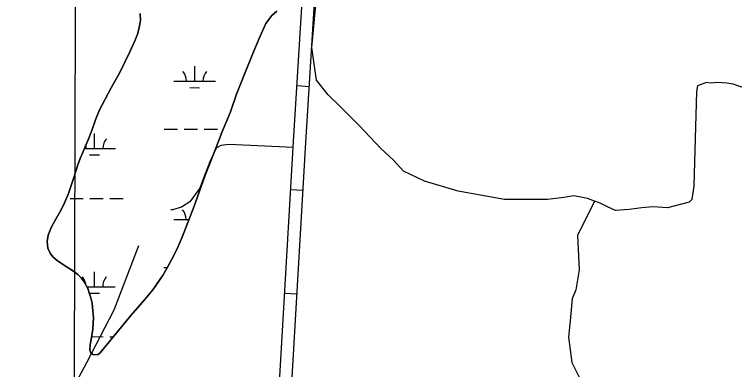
# Model space of a CAD drawing. Extents: x 3148686 to 3186545, y 916144 to 941516.
# Drawn here: x 3171071 to 3172801, y 927936 to 928790 of the extents above; entities that cross this region are included whole.
import ezdxf

# ---------------------------------------------------------------- set-up
doc = ezdxf.new("R2010")
doc.units = 0
for name, color, linetype in [('V-GRID-MAJR', 7, 'Continuous'), ('V-ROAD-CNTR', 7, 'Continuous'), ('V-SITE-VEGE', 7, 'Continuous'), ('V-TOPO-SHOR', 7, 'Continuous'), ('V-WETL-SWMP', 7, 'Continuous')]:
    doc.layers.add(name, color=color, linetype=linetype)

msp = doc.modelspace()

# ---------------------------------------------------------------- linework, layer by layer
at = {"layer": 'V-GRID-MAJR'}
msp.add_spline([(3171195.296, 921496.579), (3171213.805, 927556.221), (3171232.324, 933619.233), (3171250.843, 939682.2930000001), (3171250.853, 939685.613)], degree=3, dxfattribs=at)
at = {"layer": 'V-ROAD-CNTR'}
for p, q in [((3171749.637168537, 928618.6576408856), (3171779.5794408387, 928616.7974448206)), ((3171734.593925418, 928369.050861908), (3171764.543437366, 928367.3111107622)), ((3171720.0959994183, 928119.4715993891), (3171750.0455113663, 928117.7318482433))]:
    msp.add_line(p, q, dxfattribs=at)
for points in [[(3171662.5520643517, 926656.4703280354), (3171681.7458604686, 927029.2659863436), (3171707.8189189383, 927399.1980627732), (3171739.9723684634, 927944.324453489), (3171771.2150066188, 928482.1610095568), (3171792.1028131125, 928818.3773910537), (3171800.7945274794, 928894.064549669), (3171811.402895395, 928975.8538872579), (3171816.7297417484, 929152.9409086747), (3171822.186399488, 929301.8838183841), (3171821.5210786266, 929378.0499123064), (3171817.3420948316, 929433.5919975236), (3171805.2029084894, 929507.2971630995), (3171790.776512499, 929582.2864625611), (3171745.6127436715, 929782.949698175), (3171720.4188112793, 929875.0474385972), (3171668.226309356, 929987.7505431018), (3171496.0388421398, 930288.7444905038)], [(3171632.58993565, 926657.9776719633), (3171651.800139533, 927031.092013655), (3171677.8810810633, 927401.1359372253), (3171710.0236315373, 927946.0775465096), (3171741.2689933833, 928483.9609904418), (3171762.2091868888, 928821.0206089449), (3171771.0154725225, 928897.7054503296), (3171781.4611046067, 928978.2401127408), (3171786.746258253, 929153.9410913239), (3171792.1816005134, 929302.3021816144), (3171791.5309213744, 929376.7920876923), (3171787.52590517, 929430.022002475), (3171775.6670915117, 929502.024836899), (3171761.405487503, 929576.1575374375), (3171716.49525633, 929775.6943018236), (3171692.1431887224, 929864.7145614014), (3171641.5456906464, 929973.9734568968), (3171470.255157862, 930273.3995094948)]]:
    msp.add_lwpolyline(points, dxfattribs=at)
at = {"layer": 'V-SITE-VEGE'}
for points in [[(3171309.591000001, 928015.9409999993), (3171350.513000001, 928065.7869999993), (3171383.160000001, 928103.2309999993), (3171403.445000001, 928127.8499999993), (3171428.529000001, 928163.2639999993), (3171438.187000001, 928180.1479999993), (3171453.455000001, 928210.3659999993), (3171464.381000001, 928231.6059999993), (3171473.599000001, 928254.5099999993), (3171487.722000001, 928289.1749999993), (3171502.628000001, 928328.4289999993), (3171528.664000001, 928400.8609999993), (3171552.083000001, 928461.5609999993), (3171569.454000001, 928505.5519999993), (3171589.877000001, 928555.9699999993), (3171604.139000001, 928598.3509999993), (3171622.239000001, 928641.9879999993), (3171643.463000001, 928695.6699999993), (3171661.350000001, 928737.3759999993), (3171674.924000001, 928768.0529999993), (3171689.371000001, 928787.4099999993), (3171701.050000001, 928797.5719999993)], [(3171372.9650000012, 928792.2009999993), (3171373.946000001, 928775.6549999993), (3171369.930000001, 928754.4889999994), (3171366.436000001, 928742.5999999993), (3171360.023000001, 928726.2429999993), (3171347.842000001, 928699.5589999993), (3171323.667000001, 928650.2989999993), (3171303.067000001, 928613.3769999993), (3171281.431000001, 928572.5869999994), (3171275.570000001, 928560.2149999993), (3171265.398000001, 928536.5729999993), (3171256.458000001, 928510.8999999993), (3171247.603000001, 928487.9989999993), (3171241.643000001, 928473.9349999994), (3171234.526000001, 928456.1219999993), (3171229.033000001, 928443.2699999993), (3171222.842000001, 928428.3609999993), (3171218.222000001, 928413.1119999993), (3171211.500000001, 928393.1329999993), (3171200.626000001, 928358.9949999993), (3171191.154000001, 928337.0509999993), (3171182.828000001, 928319.5819999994), (3171170.688000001, 928298.9269999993), (3171159.862000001, 928279.1359999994), (3171152.051000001, 928259.0219999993), (3171149.489000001, 928243.4369999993), (3171151.273000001, 928227.3089999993), (3171156.370000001, 928215.5639999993), (3171163.358000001, 928206.8559999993), (3171173.363000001, 928197.8279999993), (3171193.312000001, 928184.3519999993), (3171207.898000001, 928175.2649999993), (3171223.350000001, 928164.5029999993), (3171231.049000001, 928156.6509999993), (3171238.4110000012, 928146.7429999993), (3171246.831000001, 928130.3399999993), (3171251.451000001, 928118.2279999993), (3171254.480000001, 928108.0229999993), (3171257.300000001, 928095.5239999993), (3171259.473000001, 928077.1109999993), (3171260.7690000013, 928061.2159999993), (3171259.463000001, 928032.7509999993), (3171256.237000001, 928012.5759999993), (3171252.968000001, 927995.4179999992), (3171251.699000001, 927982.2619999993), (3171254.6780000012, 927975.7919999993), (3171258.457000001, 927972.5869999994), (3171261.728000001, 927971.4259999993), (3171271.599000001, 927972.2799999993), (3171277.102000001, 927975.6079999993), (3171309.591000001, 928015.9409999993)]]:
    msp.add_lwpolyline(points, dxfattribs=at)
at = {"layer": 'V-TOPO-SHOR'}
for points in [[(3172841.4700011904, 928606.7444834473), (3172797.7604070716, 928622.0945516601), (3172782.458709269, 928624.2969610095), (3172760.598153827, 928626.5062804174), (3172743.1055634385, 928624.3384213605), (3172734.3627232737, 928626.5339206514), (3172712.4906510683, 928617.811810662), (3172710.2905450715, 928604.6963987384), (3172703.4921387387, 928377.3295773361), (3172699.085016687, 928344.5398958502), (3172692.5192489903, 928337.9879482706), (3172640.0345677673, 928324.925513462), (3172605.056297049, 928327.1486529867), (3172578.818563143, 928324.9900073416), (3172548.2059541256, 928320.6496825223), (3172515.4093625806, 928318.4979469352), (3172495.7420030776, 928327.2638206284), (3172478.2609294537, 928336.0273909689), (3172465.1478208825, 928340.4137828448), (3172447.6644439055, 928346.9910673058), (3172414.8770657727, 928353.5844752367), (3172390.823314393, 928349.2372403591), (3172351.465561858, 928344.9061289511), (3172248.710125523, 928345.0143865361), (3172137.2302758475, 928364.8084304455), (3172056.3630351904, 928388.9427991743), (3172006.1037968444, 928413.0449209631), (3171982.0822924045, 928439.3056883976), (3171951.5042336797, 928467.7596517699), (3171899.090956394, 928522.4720792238), (3171853.2273233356, 928568.4324531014), (3171824.83555049, 928596.8841131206), (3171796.4506877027, 928631.8946307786), (3171785.6021790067, 928710.6124392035), (3171796.6602928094, 928830.846645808)], [(3171741.6230926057, 928470.1670595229), (3171586.403705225, 928476.8894552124), (3171566.724828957, 928474.7238995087), (3171555.7864895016, 928468.1765586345), (3171540.4479380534, 928435.3983939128), (3171525.102476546, 928396.0613715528), (3171516.3319961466, 928372.0214402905), (3171505.38444328, 928356.7289558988), (3171492.248301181, 928339.2524889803), (3171472.557908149, 928326.1555038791), (3171450.688139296, 928319.6196797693), (3171446.315567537, 928319.624286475)], [(3172465.1478208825, 928340.4137828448), (3172424.068584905, 928258.4712502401), (3172428.353629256, 928175.3877801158), (3172419.5578119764, 928127.2987041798), (3172410.78963493, 928105.4450587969), (3172406.3617827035, 928052.9788043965), (3172401.947750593, 928013.6302652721), (3172410.6284002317, 927952.4050472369), (3172436.808550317, 927899.9065458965), (3172454.252770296, 927856.1624014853), (3172462.9610601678, 927821.172614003), (3172467.301384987, 927790.5600049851), (3172449.788064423, 927768.7155730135), (3172436.651922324, 927751.239106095), (3172423.501960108, 927720.6449239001), (3172410.3519978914, 927690.0507417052), (3172375.3483902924, 927668.2247365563), (3172357.839676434, 927650.7528763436), (3172322.269918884, 927610.3440170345)], [(3171072.9240601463, 926684.6740186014), (3170972.6658623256, 926979.9285665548), (3170927.009531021, 927222.6546695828), (3170918.335791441, 927290.4387452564), (3170911.846034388, 927356.0342316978), (3170903.160778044, 927412.8868779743), (3170901.009042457, 927445.6834695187), (3170896.666414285, 927474.109792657), (3170892.3168760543, 927495.977258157), (3170894.5215887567, 927513.4652418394), (3170894.5354088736, 927526.5829571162), (3170903.310495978, 927554.9954601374), (3170907.6945845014, 927565.9222828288), (3170944.8959947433, 927598.6774140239), (3170979.9065124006, 927627.0622768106), (3170999.5899953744, 927633.6004042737), (3171034.598209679, 927659.7989811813), (3171104.633065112, 927729.6864220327), (3171185.6431136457, 927841.1017778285), (3171244.790303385, 927952.5401671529), (3171310.512474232, 928079.2756475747), (3171369.705731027, 928234.4397544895)]]:
    msp.add_lwpolyline(points, dxfattribs=at)
at = {"layer": 'V-WETL-SWMP'}
for p, q in [((3171503.9012627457, 928629.1732650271), (3171503.93905722, 928665.1731158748)), ((3171453.901342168, 928629.2259501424), (3171553.901183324, 928629.1205799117)), ((3171491.885081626, 928613.7549733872), (3171515.885043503, 928613.7296845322)), ((3171263.25971447, 928467.5653215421), (3171263.297508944, 928503.56517239)), ((3171430.3721934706, 928513.8190934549), (3171462.372142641, 928513.785374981)), ((3171478.372117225, 928513.7685157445), (3171510.372066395, 928513.7347972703)), ((3171526.37204098, 928513.7179380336), (3171558.3719901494, 928513.6842195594)), ((3171239.1063561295, 928467.5907720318), (3171313.259635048, 928467.5126364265)), ((3171251.24353335, 928452.1470299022), (3171275.2434952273, 928452.1217410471)), ((3171204.289751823, 928347.5568230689), (3171236.289700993, 928347.5231045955)), ((3171252.2896755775, 928347.5062453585), (3171284.2896247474, 928347.4725268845)), ((3171300.289599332, 928347.4556676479), (3171332.289548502, 928347.4219491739)), ((3171503.5883365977, 928331.1060183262), (3171503.589799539, 928332.4994941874)), ((3171453.552084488, 928296.552328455), (3171490.507004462, 928296.5133889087)), ((3171430.02293579, 928181.1454717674), (3171438.6875178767, 928181.1363418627)), ((3171262.9104567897, 928134.8916998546), (3171262.9482512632, 928170.8915507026)), ((3171244.479799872, 928134.911120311), (3171312.910377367, 928134.839014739)), ((3171250.971256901, 928119.4733270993), (3171274.894237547, 928119.4481193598)), ((3171256.5942490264, 928014.8277199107), (3171283.9403670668, 928014.7989051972)), ((3171299.9403416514, 928014.7820459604), (3171308.651854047, 928014.7728666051))]:
    msp.add_line(p, q, dxfattribs=at)
for points in [[(3171701.048000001, 928797.5729999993), (3171689.370000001, 928787.4119999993), (3171674.923000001, 928768.0529999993), (3171661.349000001, 928737.3749999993), (3171643.463000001, 928695.6699999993), (3171622.240000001, 928641.9869999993), (3171604.139000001, 928598.3499999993), (3171589.877000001, 928555.9699999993), (3171569.455000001, 928505.5529999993), (3171552.082000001, 928461.5639999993), (3171528.663000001, 928400.8599999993), (3171502.628000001, 928328.4289999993), (3171487.722000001, 928289.1749999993), (3171473.599000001, 928254.5109999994), (3171464.382000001, 928231.6059999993), (3171453.455000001, 928210.3649999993), (3171438.188000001, 928180.1469999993), (3171428.529000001, 928163.2629999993), (3171403.446000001, 928127.8499999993), (3171383.162000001, 928103.2299999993), (3171350.513000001, 928065.7879999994), (3171309.591000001, 928015.9409999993), (3171277.101000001, 927975.6079999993), (3171271.600000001, 927972.2799999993), (3171261.727000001, 927971.4249999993), (3171258.457000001, 927972.5869999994), (3171254.6780000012, 927975.7909999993), (3171251.698000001, 927982.2609999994), (3171252.969000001, 927995.4169999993), (3171256.236000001, 928012.5769999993), (3171259.463000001, 928032.7509999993), (3171260.770000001, 928061.2159999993), (3171259.473000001, 928077.1099999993), (3171257.299000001, 928095.5239999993), (3171254.480000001, 928108.0229999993), (3171251.451000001, 928118.2279999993), (3171246.830000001, 928130.3409999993), (3171238.414000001, 928146.7429999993), (3171231.049000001, 928156.6499999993), (3171223.350000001, 928164.5029999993), (3171207.898000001, 928175.2659999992), (3171193.312000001, 928184.3529999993), (3171173.363000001, 928197.8289999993), (3171163.358000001, 928206.8559999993), (3171156.371000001, 928215.5629999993), (3171151.272000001, 928227.3079999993)], [(3171151.272000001, 928227.3079999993), (3171149.490000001, 928243.4369999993), (3171152.054000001, 928259.0209999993), (3171159.862000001, 928279.1349999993), (3171170.688000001, 928298.9269999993), (3171182.828000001, 928319.5819999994), (3171191.154000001, 928337.0509999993), (3171200.625000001, 928358.9949999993), (3171211.500000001, 928393.1329999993), (3171218.225000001, 928413.1119999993), (3171222.843000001, 928428.3619999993), (3171229.033000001, 928443.2709999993), (3171234.527000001, 928456.1219999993), (3171241.642000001, 928473.9359999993), (3171247.602000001, 928487.9989999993), (3171256.458000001, 928510.8989999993), (3171265.397000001, 928536.5729999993), (3171275.569000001, 928560.2149999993), (3171281.431000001, 928572.5879999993), (3171303.066000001, 928613.3789999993), (3171323.668000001, 928650.2979999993), (3171347.843000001, 928699.5609999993), (3171360.023000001, 928726.2419999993), (3171366.435000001, 928742.6009999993), (3171369.929000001, 928754.4899999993), (3171373.945000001, 928775.6549999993), (3171372.9650000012, 928792.2009999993)]]:
    msp.add_lwpolyline(points, dxfattribs=at)
for centre, radius, start, end in [((3171448.658912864, 928629.7062758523), 35.24628790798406, 359.16780918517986, 40.7114675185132), ((3171559.1446095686, 928629.5898566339), 35.24628790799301, 139.16780223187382, 180.71146056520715), ((3171318.503061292, 928467.9819131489), 35.24628790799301, 139.16780223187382, 180.71146056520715), ((3171208.0173645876, 928468.0983323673), 35.24628790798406, 359.16780918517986, 12.572563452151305), ((3171448.309655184, 928297.0326541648), 35.24628790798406, 359.16780918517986, 40.7114675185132), ((3171207.6681069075, 928135.4247106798), 35.24628790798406, 4.468892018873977, 40.71146751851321), ((3171318.1538036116, 928135.3082914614), 35.24628790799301, 139.16780223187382, 180.71146056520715)]:
    msp.add_arc(centre, radius, start, end, dxfattribs=at)

doc.saveas('drawing.dxf')
